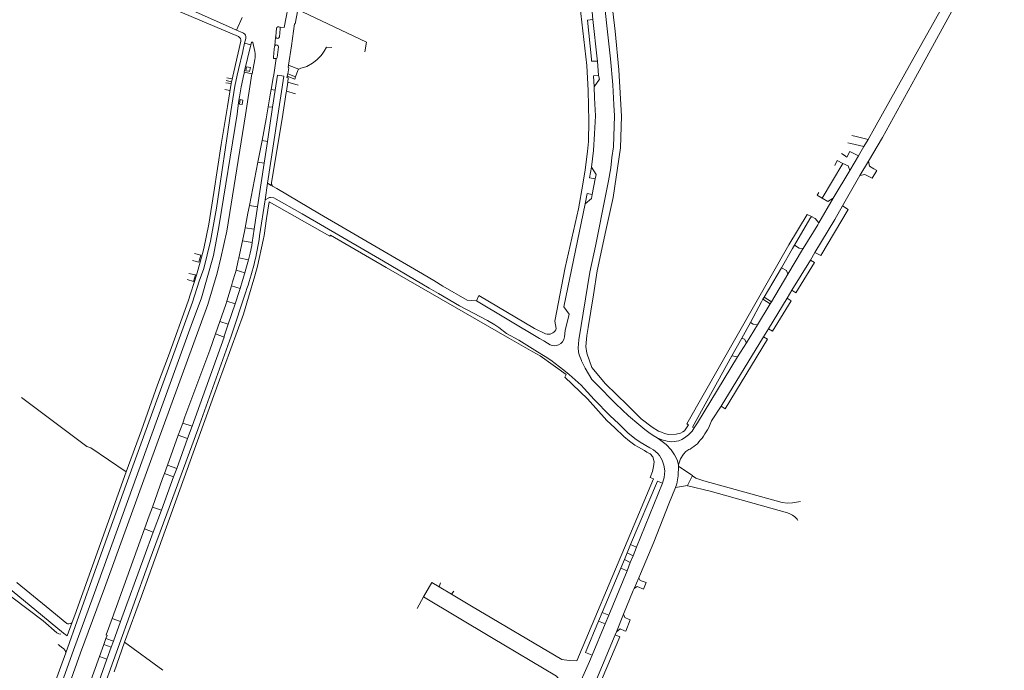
# Model space of a CAD drawing. Extents: x 145000 to 155000, y 457500 to 470000.
# Tile 349 of 548: x 149695 to 150063, y 464510 to 464753. Entities that reach past the tile are written whole.
import ezdxf

# ---------------------------------------------------------------- set-up
doc = ezdxf.new("R2010")
doc.units = 0
doc.header["$LTSCALE"] = 0.2
doc.header["$MEASUREMENT"] = 0
doc.layers.add('kant verharding', color=252, linetype='Continuous', lineweight=0)

msp = doc.modelspace()

# ---------------------------------------------------------------- linework, layer by layer
at = {"layer": 'kant verharding', "lineweight": 0}
for p, q in [((149748.01, 464759.18), (149773.76, 464748.29)), ((149753.23, 464759.5), (149772.05, 464751.12)), ((149909.55, 464753.21), (149908.9, 464760.36)), ((149778.32, 464753.99), (149776.25, 464749.26)), ((149911.16, 464738.5), (149909.55, 464753.21)), ((149776.25, 464749.26), (149772.05, 464751.12)), ((149773.76, 464748.29), (149776.96, 464746.88)), ((149778.57, 464748.23), (149776.25, 464749.26)), ((149778.82, 464748.12), (149778.57, 464748.23)), ((149791.21, 464749.96), (149790.87, 464746.97)), ((149792.29, 464746.78), (149792.61, 464749.81)), ((149792.6, 464750.4), (149792.41, 464750.39)), ((149778.55, 464741.4), (149779.27, 464744.45)), ((149779.27, 464744.45), (149779.68, 464746.18)), ((149781.6, 464743.84), (149779.27, 464744.45)), ((149781.6, 464743.84), (149781.79, 464744.64)), ((149782.29, 464744.65), (149783.07, 464741.29)), ((149778.56, 464741.34), (149778.55, 464741.4)), ((149791.38, 464738.99), (149791.87, 464743.01)), ((149783.1, 464738.24), (149782.08, 464732.94)), ((149791.1, 464738.63), (149790.14, 464732.61)), ((149790.81, 464738.62), (149790.41, 464738.64)), ((149911.25, 464737.66), (149911.16, 464738.5)), ((149911.64, 464732.36), (149911.25, 464737.66)), ((149779.18, 464733.52), (149781.98, 464732.96)), ((149795.91, 464736.03), (149795.64, 464736.14)), ((149795.91, 464736.03), (149799.55, 464734.68)), ((149772.21, 464729.57), (149774.19, 464729.26)), ((149774.34, 464729.96), (149772.39, 464730.41)), ((149774.58, 464731.02), (149772.63, 464731.47)), ((149781.98, 464732.96), (149779.58, 464717.55)), ((149782.08, 464732.94), (149781.98, 464732.96)), ((149787.87, 464692.01), (149793.92, 464732.05)), ((149789.95, 464731.44), (149789.24, 464727.04)), ((149790.14, 464732.61), (149789.95, 464731.44)), ((149790.7, 464726.87), (149791.53, 464732.41)), ((149791.53, 464732.41), (149793.92, 464732.05)), ((149794.87, 464726.46), (149795.36, 464729.87)), ((149795.16, 464731.88), (149795.19, 464732.03)), ((149795.19, 464732.03), (149795.37, 464732.88)), ((149795.36, 464729.87), (149799.23, 464728.67)), ((149795.37, 464732.88), (149798.3, 464731.8)), ((149909.96, 464728.09), (149912.01, 464730.9)), ((149912.01, 464730.9), (149911.64, 464732.36)), ((149771.81, 464727.03), (149773.78, 464726.72)), ((149789.24, 464727.04), (149788.87, 464725.06)), ((149789.24, 464727.04), (149790.7, 464726.87)), ((149789.72, 464720.39), (149790.7, 464726.87)), ((149794.8, 464725.98), (149793.31, 464716.1)), ((149794.8, 464725.98), (149794.87, 464726.46)), ((149794.87, 464726.46), (149798.27, 464725.41)), ((149777.6, 464723.27), (149777.35, 464721.53)), ((149788.87, 464725.06), (149788.12, 464720.6)), ((149768.68, 464682.67), (149774.14, 464718.86)), ((149772.82, 464720.66), (149770.46, 464706.45)), ((149788.12, 464720.6), (149787.36, 464716.04)), ((149787.79, 464707.6), (149789.72, 464720.39)), ((149788.12, 464720.6), (149789.72, 464720.39)), ((149776.44, 464717.83), (149769.59, 464675.59)), ((149787.36, 464716.04), (149785.79, 464708.02)), ((149789.37, 464692.24), (149793.31, 464716.1)), ((149785.79, 464708.02), (149784.2, 464699.86)), ((149785.79, 464708.02), (149787.79, 464707.6)), ((149786.55, 464699.43), (149787.79, 464707.6)), ((150006.45, 464709.79), (150007.99, 464709.42)), ((150007.99, 464709.42), (150012.44, 464708.35)), ((150010.88, 464705.66), (150012.44, 464708.35)), ((150005.97, 464706.85), (150004.89, 464707.12)), ((150010.88, 464705.66), (150005.97, 464706.85)), ((150008.87, 464702.19), (150010.88, 464705.66)), ((150000.93, 464700.42), (150000, 464698.56)), ((150003.05, 464699.41), (150000.93, 464700.42)), ((150002.53, 464703.09), (150003.54, 464702.42)), ((150008.87, 464702.19), (150005.69, 464696.68)), ((150009.44, 464694.84), (150012.59, 464700.25)), ((149784.2, 464699.86), (149781.04, 464683.62)), ((149784.09, 464683.08), (149786.55, 464699.43)), ((149784.2, 464699.86), (149786.55, 464699.43)), ((149909.07, 464698.01), (149910.75, 464695.19)), ((150003.05, 464699.41), (149995.3, 464686.42)), ((150005.69, 464696.68), (149999.42, 464686.35)), ((150015.79, 464696.73), (150014.03, 464693.89)), ((150014.65, 464697.38), (150015.79, 464696.73)), ((149909.3, 464687.77), (149910.41, 464693.62)), ((149910.75, 464695.19), (149910.41, 464693.62)), ((150002.92, 464683.5), (150009.44, 464694.84)), ((150014.03, 464693.89), (150013.05, 464694.37)), ((149787.87, 464692.01), (149786.92, 464685.76)), ((149786.92, 464685.76), (149784.88, 464672.25)), ((149909.01, 464686.22), (149906.7, 464684.31)), ((149909.3, 464687.77), (149909.01, 464686.22)), ((149995.3, 464686.42), (149993.8, 464687.31)), ((149994.08, 464677.11), (149999.42, 464686.35)), ((149781.04, 464683.62), (149780.47, 464680.7)), ((149781.04, 464683.62), (149784.09, 464683.08)), ((149782.83, 464674.74), (149784.09, 464683.08)), ((149780.47, 464680.7), (149779.49, 464675.27)), ((149990.74, 464678.69), (149984.9, 464668.74)), ((149989.73, 464680.31), (149991.25, 464679.55)), ((149991.25, 464679.55), (149990.74, 464678.69)), ((149779.49, 464675.27), (149782.83, 464674.74)), ((149782.09, 464669.83), (149782.83, 464674.74)), ((149988.15, 464667.52), (149993.63, 464676.37)), ((149993.63, 464676.37), (149994.08, 464677.11)), ((149778.45, 464670.34), (149777.12, 464664.09)), ((149778.45, 464670.34), (149782.09, 464669.83)), ((149980.1, 464660.32), (149984.24, 464667.57)), ((149982.46, 464657.87), (149987.94, 464667.16)), ((149984.24, 464667.57), (149984.9, 464668.74)), ((149987.94, 464667.16), (149988.15, 464667.52)), ((149780.69, 464663.31), (149777.12, 464664.09)), ((149990.87, 464663.22), (149983.92, 464651.89)), ((149992.57, 464666.05), (149990.87, 464663.22)), ((149980.1, 464660.32), (149973.58, 464649.28)), ((149776.05, 464659.38), (149779.34, 464658.44)), ((149844.28, 464658.89), (149850.03, 464655.49)), ((149976.28, 464647.62), (149982.46, 464657.87)), ((149774.3, 464653.59), (149772.55, 464647.84)), ((149777.57, 464652.57), (149774.3, 464653.59)), ((149848.31, 464652.72), (149851.78, 464650.67)), ((149850.03, 464655.49), (149853.44, 464653.48)), ((149973.58, 464649.28), (149973.15, 464648.55)), ((149975.82, 464646.86), (149973.15, 464648.55)), ((149973.58, 464649.28), (149976.28, 464647.62)), ((149982.15, 464648.9), (149975.17, 464637.51)), ((149983.92, 464651.89), (149982.15, 464648.9)), ((149772.55, 464647.84), (149775.67, 464646.76)), ((149773.15, 464639.17), (149775.67, 464646.76)), ((149889.57, 464633.85), (149865.94, 464647.96)), ((149971.06, 464638.96), (149975.82, 464646.86)), ((149975.82, 464646.86), (149976.28, 464647.62)), ((149900.61, 464642.93), (149899.22, 464636.84)), ((149769.97, 464640.23), (149768.35, 464635.52)), ((149769.97, 464640.23), (149773.15, 464639.17)), ((149887.67, 464637.59), (149891.84, 464635.54)), ((149968.44, 464639.86), (149965.3, 464633.95)), ((149966.96, 464632.21), (149971.06, 464638.96)), ((149975.17, 464637.51), (149973.36, 464634.5)), ((149759.61, 464600.97), (149771.55, 464634.37)), ((149771.55, 464634.37), (149768.35, 464635.52)), ((149891.14, 464632.91), (149889.57, 464633.85)), ((149899.22, 464636.84), (149898.87, 464634.44)), ((149973.36, 464634.5), (149957.46, 464608.51)), ((149965.3, 464633.95), (149961.48, 464627.3)), ((149891.53, 464632.68), (149891.14, 464632.91)), ((149893.49, 464631.51), (149891.53, 464632.68)), ((149963.68, 464627.03), (149966.96, 464632.21)), ((149961.48, 464627.3), (149963.68, 464627.03)), ((149953.89, 464603.03), (149957.46, 464608.51)), ((149756.09, 464602.18), (149754.43, 464597.59)), ((149756.09, 464602.18), (149759.61, 464600.97)), ((149757.93, 464596.37), (149759.61, 464600.97)), ((149953.89, 464603.03), (149952.89, 464600.47)), ((149754.43, 464597.59), (149750.35, 464586.36)), ((149757.93, 464596.37), (149754.43, 464597.59)), ((149753.84, 464585.18), (149757.93, 464596.37)), ((149750.35, 464586.36), (149749.26, 464583.35)), ((149750.35, 464586.36), (149753.84, 464585.18)), ((149941.57, 464586.58), (149941.49, 464586.01)), ((149945.44, 464583.38), (149941.49, 464586.01)), ((149752.71, 464582.08), (149749.26, 464583.35)), ((149752.71, 464582.08), (149753.84, 464585.18)), ((149944.87, 464578.76), (149946.74, 464582.52)), ((149946.74, 464582.52), (149945.44, 464583.38)), ((149946.74, 464582.52), (149946.81, 464582.47)), ((149748.15, 464569.62), (149752.71, 464582.08)), ((149935.62, 464579.69), (149925.86, 464555.71)), ((149940.46, 464578.06), (149943.47, 464578.53)), ((149943.47, 464578.53), (149944.87, 464578.76)), ((149945.07, 464578.71), (149944.87, 464578.76)), ((149984.17, 464572.27), (149987.13, 464572.82)), ((149744.77, 464570.74), (149748.15, 464569.62)), ((149745.08, 464561.32), (149748.15, 464569.62)), ((149741.84, 464562.6), (149729.68, 464529.04)), ((149745.08, 464561.32), (149741.84, 464562.6)), ((149903.52, 464513.14), (149922.3, 464557.83)), ((149923.65, 464556.71), (149922.33, 464553.59)), ((149923.65, 464556.71), (149925.86, 464555.71)), ((149922.33, 464553.59), (149921.31, 464551.1)), ((149922.33, 464553.59), (149924.56, 464552.52)), ((149925.86, 464555.71), (149924.56, 464552.52)), ((149921.31, 464551.1), (149920.01, 464547.83)), ((149923.5, 464549.91), (149921.31, 464551.1)), ((149922.31, 464546.81), (149923.5, 464549.91)), ((149924.56, 464552.52), (149923.5, 464549.91)), ((149920.01, 464547.83), (149913.05, 464531.21)), ((149915.44, 464530.29), (149922.31, 464546.81)), ((149922.31, 464546.81), (149920.01, 464547.83)), ((149927.33, 464545.76), (149926.7, 464544.25)), ((149846.19, 464537.13), (149849.25, 464542.47)), ((149852.02, 464540.83), (149849.25, 464542.47)), ((149852.02, 464540.83), (149852.51, 464542.33)), ((149926.7, 464544.25), (149924.94, 464540.29)), ((149929.43, 464542.46), (149928.41, 464540.04)), ((149856.61, 464538.12), (149852.02, 464540.83)), ((149857.57, 464539.28), (149856.61, 464538.12)), ((149924.63, 464539.54), (149921.03, 464530.59)), ((149924.94, 464540.29), (149924.63, 464539.54)), ((149843.74, 464532.78), (149846.19, 464537.13)), ((149698.69, 464534.07), (149711.52, 464523.56)), ((149913.05, 464531.21), (149911.68, 464527.96)), ((149913.05, 464531.21), (149915.44, 464530.29)), ((149921.03, 464530.59), (149918.38, 464523.95)), ((149712.87, 464522.46), (149714.8, 464527.66)), ((149714.8, 464527.66), (149715.76, 464530.29)), ((149729.68, 464529.04), (149727.44, 464522.86)), ((149729.68, 464529.04), (149732.85, 464527.85)), ((149730.18, 464520.52), (149732.85, 464527.85)), ((149911.68, 464527.96), (149906.79, 464516.27)), ((149909.21, 464515.29), (149914.07, 464526.99)), ((149914.07, 464526.99), (149911.68, 464527.96)), ((149914.07, 464526.99), (149915.44, 464530.29)), ((149923.49, 464528.52), (149921.81, 464524.28)), ((149923.15, 464528.67), (149923.49, 464528.52)), ((149711.52, 464523.56), (149712.87, 464522.46)), ((149917.8, 464522.88), (149918.38, 464523.95)), ((149921.81, 464524.28), (149921.39, 464524.44)), ((149727.39, 464521.47), (149726.59, 464519.25)), ((149727.39, 464521.47), (149730.18, 464520.52)), ((149729.37, 464518.26), (149730.18, 464520.52)), ((149748.72, 464509.66), (149734.37, 464520.11)), ((149711.25, 464517.94), (149709.47, 464519.24)), ((149726.59, 464519.25), (149724.98, 464514.79)), ((149726.59, 464519.25), (149729.37, 464518.26)), ((149727.75, 464513.77), (149729.37, 464518.26)), ((149906.79, 464516.27), (149909.21, 464515.29)), ((149724.98, 464514.79), (149720.23, 464501.64)), ((149723.04, 464500.69), (149727.75, 464513.77)), ((149724.98, 464514.79), (149727.75, 464513.77)), ((149900.71, 464513.26), (149903.52, 464513.14)), ((149902.38, 464499.88), (149908.23, 464512.94)), ((149908.23, 464512.94), (149909.21, 464515.29))]:
    msp.add_line(p, q, dxfattribs=at)
at = {"layer": 'kant verharding', "lineweight": 0, "flags": 128}
for points in [[(149895.29, 464640.34), (149899.14, 464660.4), (149904.19, 464682.43), (149905.75, 464691.65), (149906.61, 464696.99), (149907.5, 464703.79), (149907.85, 464707.62), (149908.05, 464715.15), (149907.8, 464726.73), (149907.31, 464736.01), (149900.19, 464797.84), (149898.9, 464814.93), (149898.94, 464820.47), (149900.03, 464842.8), (149899.81, 464844.52), (149899.2, 464845.47), (149898.59, 464846.1), (149889.81, 464854.44), (149889.04, 464855), (149888.34, 464855.25), (149887.71, 464855.35), (149886.86, 464855.28), (149886.11, 464854.99)], [(149908.37, 464840.39), (149908.09, 464820.45), (149909.24, 464801.61), (149914.71, 464750.9), (149916.13, 464738.51), (149917.04, 464728.79), (149917.34, 464721.34), (149917.62, 464717.21), (149917.19, 464705.55), (149916.67, 464701.58), (149916.26, 464697.68), (149915.33, 464692.91), (149914.55, 464688.51), (149910.45, 464668.43), (149908.36, 464658.66), (149904.24, 464633.38), (149904.02, 464630.33), (149904.11, 464628.88), (149904.43, 464627.77), (149905.21, 464625.61)], [(149912.41, 464797.21), (149912.62, 464794.48), (149914.61, 464777.31), (149916.31, 464761.59), (149917.82, 464748.95), (149919.23, 464734.43), (149920.27, 464717.02), (149919.89, 464705.21), (149917.09, 464686.62), (149914.31, 464674.33), (149911.14, 464659.22), (149909.75, 464650.15), (149907.73, 464637.98), (149907.28, 464634.91), (149906.95, 464630.83), (149907.29, 464628.33), (149909.08, 464622.97)], [(150012.44, 464708.35), (150014.88, 464712.58), (150028.58, 464737.18), (150041.69, 464760.59), (150054.03, 464783.63), (150060.95, 464796.69)], [(150012.59, 464700.25), (150017.82, 464709.13), (150030.19, 464731.6), (150045.14, 464758.92), (150053.78, 464774.47), (150063.42, 464791.95)], [(149798.48, 464772.69), (149798.33, 464772.66), (149798.29, 464772.38), (149794.09, 464750.22), (149792.6, 464750.4)], [(149795.64, 464736.14), (149796.74, 464743.36), (149797.88, 464751.7), (149798.21, 464751.71), (149799.11, 464756.9), (149799.13, 464756.95)], [(149824.18, 464741.11), (149824.82, 464744.76), (149800.85, 464756.13)], [(149909.55, 464753.21), (149907.5, 464753.04), (149908.95, 464738.4)], [(149772.82, 464720.66), (149774.19, 464729.26), (149777.81, 464745.19)], [(149790.94, 464746.56), (149790.83, 464746.55), (149790.5, 464743.57), (149790.7, 464743.56)], [(149774.14, 464718.86), (149774.8, 464723.6), (149775.6, 464728.32), (149776.44, 464732.48), (149776.91, 464734.55), (149778.56, 464741.34)], [(149779.18, 464733.52), (149779.13, 464733.53), (149781.6, 464743.84)], [(149790.01, 464739.22), (149790.32, 464742.13), (149790.48, 464743.16)], [(149799.55, 464734.68), (149800.33, 464735.02), (149801.33, 464735.31), (149802.48, 464735.73), (149804.61, 464736.92), (149805.67, 464737.66), (149806.45, 464738.28), (149807.91, 464739.79), (149808.56, 464740.67), (149808.99, 464741.44), (149809.93, 464742.88), (149811.93, 464742.79)], [(149908.95, 464738.4), (149909.02, 464737.65), (149911.25, 464737.66)], [(149776.44, 464717.83), (149777, 464722.17), (149777.33, 464724.33), (149777.98, 464728.04), (149778.98, 464732.67), (149779.18, 464733.52)], [(149780.78, 464733.91), (149781.14, 464733.85), (149781.49, 464735.28), (149779.94, 464735.6), (149779.69, 464734.1), (149780.78, 464733.91)], [(149795.37, 464732.88), (149795.83, 464735.15), (149795.51, 464735.24), (149795.64, 464736.14)], [(149798.3, 464731.8), (149799.1, 464734.2), (149799.47, 464734.65), (149799.55, 464734.68)], [(149795.36, 464729.87), (149795.57, 464731.39), (149795.09, 464731.55), (149795.16, 464731.88)], [(149795.19, 464732.03), (149798.02, 464730.98), (149798.3, 464731.8)], [(149909.96, 464728.09), (149909.74, 464732.22), (149911.64, 464732.36)], [(149909.07, 464698.01), (149909.78, 464704.23), (149910.17, 464710.48), (149910.47, 464717.18), (149910.08, 464723.94), (149909.96, 464728.09)], [(149777.35, 464721.53), (149778.31, 464721.45), (149778.55, 464723.03), (149777.6, 464723.27)], [(149726.9, 464540.4), (149743.61, 464586.44), (149765.5, 464646.55), (149768.95, 464658.28), (149770.41, 464664), (149772.58, 464673.97), (149779.58, 464717.55)], [(149715.76, 464530.29), (149734.99, 464583.97), (149740.74, 464599.54), (149746.7, 464616.46), (149750.77, 464627.39), (149758.13, 464647.75), (149761.27, 464657.59), (149762.65, 464662.38), (149763.96, 464667.47), (149765.92, 464676.61), (149767.7, 464688.51), (149770.46, 464706.45)], [(150003.54, 464702.42), (150004.49, 464701.78), (150005.6, 464703.82), (150008.87, 464702.19)], [(150012.59, 464700.25), (150012.96, 464698.34), (150014.65, 464697.38)], [(149910.41, 464693.62), (149908.21, 464693.96), (149909.07, 464698.01)], [(150005.69, 464696.68), (150005, 464698.49), (150003.05, 464699.41)], [(150013.05, 464694.37), (150011.21, 464695.27), (150009.44, 464694.84)], [(149787.87, 464692.01), (149789.24, 464691.17), (149789.37, 464692.24)], [(149789.37, 464692.24), (149789.44, 464691.27), (149789.71, 464690.86), (149791.36, 464689.95), (149807.32, 464680.47), (149844.28, 464658.89)], [(149786.92, 464685.76), (149788.33, 464686.55), (149788.59, 464686.59)], [(149788.59, 464686.59), (149788.96, 464686.64), (149790.21, 464686.53), (149800.82, 464680.54), (149831.23, 464662.78), (149848.31, 464652.72)], [(149906.7, 464684.31), (149907.4, 464688.16), (149909.3, 464687.77)], [(149993.8, 464687.31), (149993.45, 464687.52), (149994.08, 464688.49)], [(149999.42, 464686.35), (149997.39, 464685.19), (149995.3, 464686.42)], [(149768.68, 464682.67), (149766.48, 464670.28), (149763.99, 464660.09), (149762.26, 464655.35), (149759.8, 464647.46), (149734.98, 464579.14), (149723.86, 464548.37), (149717.29, 464529.83), (149712.4, 464516.16)], [(149788.38, 464685.02), (149787.43, 464678.72), (149786.54, 464672.4), (149786.23, 464670.65), (149784.12, 464660.94), (149783.12, 464657.27), (149780.67, 464649.28), (149778.85, 464642.99), (149769.33, 464617.03), (149740.69, 464537.38), (149734.37, 464520.11), (149730.4, 464509.03)], [(149929.76, 464591.3), (149928.83, 464591.87), (149926.53, 464593.13), (149925.24, 464593.92), (149923.2, 464595.36), (149921.11, 464597.17), (149917.76, 464600.37), (149914.8, 464603.12), (149907.5, 464611.22), (149898.98, 464619.3), (149899.56, 464620.33), (149889.83, 464627.39), (149887.06, 464628.86), (149878.3, 464633.87), (149832.24, 464660.47), (149811.42, 464672.56), (149811.17, 464672.19), (149788.38, 464685.02)], [(149906.7, 464684.31), (149898.67, 464645.65), (149900.61, 464642.93)], [(150002.92, 464683.5), (150005.07, 464682.19), (149994.76, 464664.87), (149992.57, 464666.05)], [(149992.57, 464666.05), (150000, 464678.43), (150002.92, 464683.5)], [(149935.19, 464598.75), (149936.27, 464598.32), (149937.79, 464597.86), (149940.64, 464598.07), (149942.32, 464598.43), (149943.17, 464598.85), (149943.8, 464599.3), (149945.29, 464601.46), (149944.67, 464601.89), (149982.86, 464668.85), (149989.73, 464680.31)], [(149994.08, 464677.11), (149992.72, 464678.82), (149991.25, 464679.55)], [(149722.56, 464537.25), (149748.32, 464608.37), (149759.2, 464638.69), (149763.07, 464649.09), (149767.59, 464664.92), (149769.59, 464675.59)], [(149779.49, 464675.27), (149779.36, 464674.55), (149778.45, 464670.34)], [(149780.69, 464663.31), (149781.32, 464665.74), (149781.91, 464668.62), (149782.09, 464669.83)], [(149988.15, 464667.52), (149986.65, 464667.68), (149984.9, 464668.74)], [(149759.8, 464663.01), (149762.08, 464662.36), (149762.89, 464665.03), (149760.55, 464665.65)], [(149777.12, 464664.09), (149776.88, 464662.98), (149776.05, 464659.38)], [(149779.34, 464658.44), (149779.73, 464659.77), (149780.69, 464663.31)], [(149983.92, 464651.89), (149985.47, 464650.97), (149992.4, 464662.28), (149990.87, 464663.22)], [(149982.46, 464657.87), (149981.99, 464659.3), (149980.1, 464660.32)], [(149757.75, 464655.89), (149760.13, 464655.17), (149760.85, 464657.64), (149758.41, 464658.19)], [(149776.05, 464659.38), (149775.85, 464658.51), (149774.73, 464655.02), (149774.3, 464653.59)], [(149777.57, 464652.57), (149778.51, 464655.59), (149779.34, 464658.44)], [(149775.67, 464646.76), (149777.21, 464651.4), (149777.57, 464652.57)], [(149853.44, 464653.48), (149862.46, 464648.16), (149865.94, 464647.96)], [(149779.69, 464651.29), (149774.22, 464634.7), (149761.76, 464599.8), (149750.18, 464568.15), (149743.61, 464550.36), (149725.16, 464499.45)], [(149851.78, 464650.67), (149859.67, 464646.03), (149870.07, 464640.53), (149872.8, 464638.96), (149874.3, 464637.93), (149877.26, 464635.76), (149881.82, 464633.17), (149888.77, 464628.89)], [(149865.94, 464647.96), (149866.9, 464649.96), (149887.67, 464637.59)], [(149973.15, 464648.55), (149972.59, 464647.61), (149968.44, 464639.86)], [(149975.17, 464637.51), (149976.72, 464636.58), (149983.68, 464647.96), (149982.15, 464648.9)], [(149772.55, 464647.84), (149772.17, 464646.61), (149769.97, 464640.23)], [(149771.55, 464634.37), (149771.66, 464634.7), (149773.15, 464639.17)], [(149895.67, 464637.11), (149895.76, 464637.55), (149895.29, 464640.34)], [(149971.06, 464638.96), (149969.51, 464639.15), (149968.44, 464639.86)], [(149768.35, 464635.52), (149766.24, 464629.41), (149756.92, 464604.48), (149756.09, 464602.18)], [(149957.46, 464608.51), (149958.97, 464607.53), (149974.89, 464633.56), (149973.36, 464634.5)], [(149966.96, 464632.21), (149966.2, 464633.57), (149965.3, 464633.95)], [(149888.77, 464628.89), (149891.65, 464627.11), (149893.84, 464625.69), (149898.7, 464621.93), (149900.68, 464620.32), (149905.16, 464616.34), (149906.3, 464615.09)], [(149947.41, 464600.4), (149946.78, 464600.58), (149961.48, 464627.3)], [(149963.68, 464627.03), (149948.69, 464602.32), (149947.41, 464600.4)], [(149905.21, 464625.61), (149905.24, 464625.52), (149906.65, 464622.76), (149909.17, 464618.54)], [(149909.08, 464622.97), (149914.24, 464616.8), (149922.46, 464608.84), (149927.63, 464603.76), (149931.76, 464600.63), (149934.1, 464599.19), (149935.19, 464598.75)], [(149909.17, 464618.54), (149910.76, 464616.8), (149918.09, 464609.4), (149922.89, 464604.89), (149926.66, 464601.64), (149928.9, 464599.8), (149930.45, 464598.64), (149932.06, 464597.55), (149933.61, 464596.59)], [(149734.99, 464583.97), (149721.75, 464592.89), (149720.25, 464593.37), (149695.8, 464611.7)], [(149906.3, 464615.09), (149910.05, 464611.03), (149915.89, 464605.06), (149919.24, 464601.91), (149922.59, 464598.54), (149925.18, 464596.42), (149927.22, 464595.08), (149930.88, 464592.9)], [(149933.61, 464596.59), (149935.33, 464595.93), (149937.37, 464595.39), (149938.87, 464595.13), (149939.9, 464595.22), (149941.62, 464595.56), (149942.75, 464595.98), (149943.83, 464596.6), (149945.26, 464597.71), (149946.67, 464599.18), (149947.41, 464600.4)], [(149933.61, 464596.59), (149934.98, 464595.65), (149936.92, 464594.09), (149938.78, 464592.1), (149940.02, 464590.29), (149941, 464588.39), (149941.57, 464586.58)], [(149930.93, 464581.75), (149931.85, 464584.07), (149932.19, 464585.94), (149932.4, 464587.69), (149931.91, 464589.57), (149930.92, 464590.6), (149929.76, 464591.3)], [(149930.88, 464592.9), (149932.18, 464592.12), (149933.87, 464590.81), (149934.46, 464589.98), (149935.43, 464588.27), (149936.07, 464586.47), (149936.4, 464584.34), (149936.16, 464581.74), (149935.62, 464579.69)], [(149941.57, 464586.58), (149942.36, 464588.83), (149943.44, 464590.47), (149944.34, 464591.53)], [(149941.49, 464586.01), (149941.41, 464582.38), (149940.89, 464579.38), (149940.46, 464578.06)], [(149749.26, 464583.35), (149748.57, 464581.45), (149744.77, 464570.74)], [(149946.81, 464582.47), (149948.08, 464581.53), (149950.98, 464580.52), (149980.3, 464572.42), (149982.25, 464572.13), (149984.17, 464572.27)], [(149922.3, 464557.83), (149932.16, 464581.27), (149930.93, 464581.75)], [(149935.62, 464579.69), (149933.73, 464580.38), (149923.65, 464556.71)], [(149983.22, 464568.14), (149982.33, 464568.58), (149953.43, 464576.65), (149945.07, 464578.71)], [(149940.46, 464578.06), (149937.92, 464571.87), (149932.33, 464557.6), (149927.33, 464545.76)], [(149744.77, 464570.74), (149743.61, 464567.48), (149741.84, 464562.6)], [(149986.15, 464565.66), (149985.89, 464566.18), (149985.59, 464566.58), (149985.12, 464567.06), (149984.22, 464567.66), (149983.22, 464568.14)], [(149659.27, 464566.54), (149659.23, 464566.38), (149698.69, 464534.07)], [(149732.85, 464527.85), (149741.63, 464552.03), (149745.08, 464561.32)], [(149694.08, 464542.57), (149694.19, 464542.34), (149704.98, 464533.47), (149712.71, 464527.18)], [(149926.7, 464544.25), (149927.21, 464543.18), (149929.43, 464542.46)], [(149689.59, 464538.74), (149692.13, 464536.93), (149703.95, 464528.12), (149709.02, 464523.66), (149709.79, 464523.25), (149710.49, 464523.1)], [(149702.86, 464472.96), (149703.86, 464476.59), (149704.3, 464478.04), (149706.28, 464483.7), (149709.03, 464491.19), (149717.9, 464516.15), (149726.9, 464540.4)], [(149900.71, 464513.26), (149897.94, 464513.6), (149864.17, 464533.66), (149856.61, 464538.12)], [(149928.41, 464540.04), (149926.12, 464540.96), (149924.94, 464540.29)], [(149722.56, 464537.25), (149715.21, 464517.12), (149705.39, 464489.58), (149699.51, 464469.83)], [(149899.22, 464503.43), (149897.54, 464505.43), (149895.95, 464507.36), (149871.62, 464521.83), (149846.19, 464537.13)], [(149921.03, 464530.59), (149921.49, 464529.38), (149923.15, 464528.67)], [(149714.8, 464527.66), (149714.57, 464527.37), (149714.21, 464527.15), (149713.45, 464526.97)], [(149921.39, 464524.44), (149919.67, 464525.09), (149918.38, 464523.95)], [(149727.44, 464522.86), (149727.82, 464522.66), (149727.39, 464521.47)], [(149888.98, 464454.92), (149897.17, 464474.22), (149908.33, 464500.19), (149917.8, 464522.88)], [(149917.8, 464522.88), (149919.55, 464522.19), (149908.16, 464495.02)], [(149697.13, 464470.33), (149703.46, 464491.6), (149712.4, 464516.16)], [(149712.4, 464516.16), (149712.27, 464516.76), (149712.15, 464517.03), (149711.46, 464517.79), (149711.25, 464517.94)]]:
    msp.add_lwpolyline(points, dxfattribs=at)
at = {"layer": 'kant verharding', "lineweight": 0}
for centre, radius, start, end in [((149778.18, 464746.67), 1.58, 346.179, 66.1202), ((149791.91, 464749.9), 0.703, 44.4361, 174.7628), ((149791.91, 464749.9), 0.704, 353.0974, 44.3088), ((149778.19, 464746.66), 1.57, 342.0454, 346.3319), ((149791.57, 464746.88), 0.709, 173.337, 207.4452), ((149791.58, 464746.88), 0.717, 207.1501, 351.7331), ((149791.17, 464743.05), 0.698, 356.6556, 132.9044), ((149790.94, 464739.05), 0.45, 291.1919, 353.3397), ((149892.78, 464638.72), 3.31, 253.5592, 330.8923), ((149948.71, 464585.99), 7.05, 113.7893, 128.3145)]:
    msp.add_arc(centre, radius, start, end, dxfattribs=at)
at = {"layer": 'kant verharding', "lineweight": 0, "extrusion": (0, 0, -1)}
for centre, radius, start, end in [((-149776.36, 464745.52), 1.48, 113.845, 192.8076), ((-149782.04, 464744.58), 0.259, 13.9926, 162.7868), ((-149776.19, 464739.69), 7.06, 166.9472, 191.8874), ((-149791.15, 464743.06), 0.681, 8.6713, 47.7255), ((-149790.44, 464739.09), 0.45, 273.9716, 15.8295), ((-149790.94, 464739.04), 0.445, 248.7695, 287.3343), ((-149669, 464689.79), 117.2, 188.6074, 199.1807), ((-149895.2, 464634.78), 3.69, 185.2991, 245.8407), ((-149895.2, 464634.79), 3.69, 245.8716, 297.5459), ((-149925.36, 464615.44), 31.34, 208.5227, 222.1217), ((-149937.94, 464606.32), 15.98, 228.1385, 240.2612), ((-149713.34, 464527.98), 1.02, 263.8734, 307.9143)]:
    msp.add_arc(centre, radius, start, end, dxfattribs=at)

doc.saveas('drawing.dxf')
